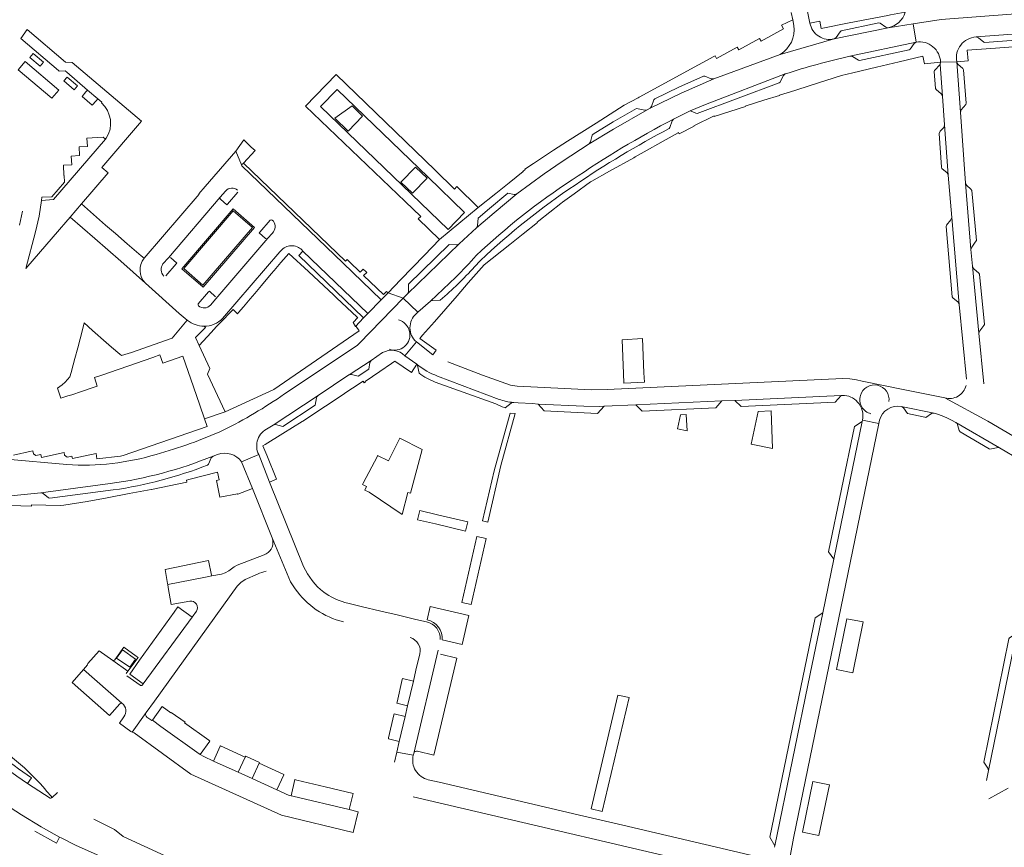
# Model space of a CAD drawing. Header units: metres. Extents: x 166325 to 190320, y 381923 to 404576.
# Tile 313 of 656: x 173864 to 174157, y 388084 to 388330. Entities that reach past the tile are written whole.
import ezdxf

# ---------------------------------------------------------------- set-up
doc = ezdxf.new("R2010")
doc.units = ezdxf.units.M
for name, color, linetype, lineweight in [('B-WE-VH-VERHARDING_ASFALT-GV', 8, 'Continuous', 18), ('B-WE-VH-VERHARDING_BETONSTRAATSTEEN-GV', 8, 'Continuous', 18), ('B-WE-VH-VERHARDING_HALFVERHARDING-GV', 8, 'Continuous', 18), ('B-WE-VH-VERHARDING_STRAATBAKSTEEN-GV', 8, 'Continuous', 18)]:
    doc.layers.add(name, color=color, linetype=linetype, lineweight=lineweight)

msp = doc.modelspace()

# ---------------------------------------------------------------- linework, layer by layer
at = {"layer": 'B-WE-VH-VERHARDING_ASFALT-GV', "flags": 128}
for points in [[(173873.433, 388098.741), (173866.694, 388103.119)], [(173875.572, 388100.404), (173873.982, 388098.923), (173873.828, 388098.917)], [(173861.493, 388095.979), (173864.905, 388093.756), (173870.721, 388090.246), (173876.208, 388087.212), (173876.666, 388086.959), (173881.142, 388084.722), (173895.152, 388078.505), (173906.441, 388073.166), (173911.399, 388070.65), (173916.256, 388067.944), (173919.309, 388066.117), (173924.97, 388062.291)], [(173931.014, 388071.059), (173907.494, 388081.653), (173895.091, 388087.4), (173892.474, 388089.475), (173886.35, 388092.489)]]:
    msp.add_lwpolyline(points, dxfattribs=at)
at = {"layer": 'B-WE-VH-VERHARDING_ASFALT-GV'}
msp.add_lwpolyline([(173873.828, 388098.917, -0.3385764), (173873.433, 388098.741)], format="xyb", dxfattribs=at)
at = {"layer": 'B-WE-VH-VERHARDING_BETONSTRAATSTEEN-GV'}
for points in [[(174127.163, 388332.159, -0.2890182), (174122.115, 388327.523)], [(173925.466, 388279.03, -0.4104162), (173929.037, 388279.308)], [(173923.891, 388277.204, 0.346961), (173923.921, 388276.58)], [(173939.326, 388270.436, 0.3677113), (173938.687, 388270.38)], [(173939.326, 388270.436, -0.361942), (173939.657, 388266.937)], [(173937.346, 388264.934, 0.3753866), (173937.972, 388265.005)], [(173942.127, 388261.606, -0.436692), (173948.418, 388261.2)], [(173901.272, 388259.068, 0.3772671), (173901.667, 388251.691)], [(173906.88, 388257.376, 0.3810194), (173907.127, 388253.787)], [(173917.357, 388245.52, 0.3577145), (173917.405, 388244.9)], [(173917.405, 388244.9, 0.4089607), (173920.982, 388245.195)], [(173919.061, 388238.901, -0.1735972), (173914.08, 388240.686)], [(173924.586, 388241.17, -0.1975265), (173919.061, 388238.901)], [(173988.358, 388224.107, -0.0922541), (173982.258, 388227.607)], [(173982.878, 388224.986, 0.0841154), (173987.682, 388222.322)], [(174113.882, 388218.311, -0.3943547), (174118.971, 388221.344)], [(174118.971, 388221.344, -0.3928978), (174122.355, 388216.526)], [(174145.249, 388221.306, -0.4227716), (174138.895, 388217.597)], [(174010.868, 388216.257, -0.0679473), (174006.625, 388217.179)], [(174108.539, 388218.365, -0.2230105), (174113.033, 388216.377)], [(174113.033, 388216.377, -0.2470706), (174114.463, 388210.977)], [(174116.985, 388212.909, -0.421268), (174113.882, 388218.311)], [(174005.659, 388215.867, 0.0343799), (174008.261, 388214.752)], [(174010.331, 388216.097, -0.1515803), (174010.868, 388216.257)], [(174119.571, 388210.988, -0.4009868), (174126.007, 388215.014)], [(173939.256, 388176.009, -0.3754984), (173937.48, 388171.309)], [(173954.623, 388159.889, -0.1266408), (173948.628, 388167.577)], [(173934.944, 388165.271, -0.0903375), (173937.522, 388166.116)], [(173946.136, 388160.903, 0.1831119), (173960.41, 388151.132)], [(173960.855, 388156.877, -0.0822572), (173954.623, 388159.889)], [(173914.878, 388157.262, -0.6484313), (173916.78, 388154.245)], [(173961.704, 388156.647, -0.0096704), (173960.855, 388156.877)], [(173989.165, 388145.833, 0.3684311), (173985.107, 388151.117)], [(173980.251, 388146.421, -0.3927259), (173983.143, 388141.624)], [(173892.609, 388139.806, -0.4108094), (173891.993, 388139.654)], [(173900.753, 388132.371, -0.4424049), (173900.065, 388132.285)], [(173894.093, 388126.812, -0.4087682), (173894.686, 388126.922)], [(173894.686, 388126.922, -0.4213959), (173895.287, 388122.863)], [(173902.095, 388122.838, -0.4112847), (173901.87, 388124.163)], [(173843.131, 388122.637, 0.0503456), (173866.694, 388103.119)], [(173985.635, 388104.235, -0.4236837), (173981.17, 388111.529)], [(173981.3, 388112.054, -0.4081603), (173982.439, 388112.678)]]:
    msp.add_lwpolyline(points, format="xyb", dxfattribs=at)
at = {"layer": 'B-WE-VH-VERHARDING_BETONSTRAATSTEEN-GV', "flags": 128}
for points in [[(174122.115, 388327.523), (174129.587, 388328.684), (174137.825, 388329.965)], [(174145.124, 388281.351), (174143.61, 388302.464), (174142.457, 388317.449), (174137.676, 388317.287), (174137.512, 388316.636), (174138.229, 388307.184), (174138.876, 388298.655), (174139.942, 388283.735), (174140.97, 388271.211), (174143.238, 388245.345), (174145.362, 388223.154)], [(173930.215, 388286.793), (173928.521, 388290.894), (173920.661, 388281.891), (173919.35, 388280.343), (173917.526, 388278.243), (173917.642, 388278.143), (173901.272, 388259.068)], [(173948.418, 388261.2), (173967.694, 388242.7), (173971.589, 388246.742), (173960.373, 388257.575), (173930.318, 388286.533), (173930.215, 388286.793)], [(174150.475, 388221.826), (174149.052, 388236.82), (174147.157, 388256.719), (174146.685, 388261.667), (174145.124, 388281.351)], [(173906.88, 388257.376), (173908.469, 388259.245), (173923.891, 388277.204), (173925.466, 388279.03)], [(173925.466, 388279.03), (173923.891, 388277.204)], [(173923.921, 388276.58), (173925.831, 388274.927), (173926.008, 388275.131), (173929.096, 388278.689), (173929.101, 388278.696)], [(173896.286, 388263.349), (173892.779, 388266.394), (173889.861, 388268.936), (173882.657, 388275.203), (173879.285, 388271.299), (173886.691, 388264.901), (173894.413, 388258.229), (173901.667, 388251.691)], [(173938.687, 388270.38), (173935.636, 388266.825), (173935.438, 388266.595), (173937.345, 388264.935), (173937.346, 388264.934)], [(173939.657, 388266.937), (173939.236, 388266.455), (173937.972, 388265.005), (173922.549, 388247.026)], [(173937.972, 388265.005), (173939.236, 388266.455), (173939.657, 388266.937)], [(173901.272, 388259.068), (173900.365, 388259.825), (173896.286, 388263.349)], [(173924.586, 388241.17), (173941.556, 388260.94), (173942.127, 388261.606)], [(173930.773, 388244.671), (173932.732, 388246.995), (173934.127, 388248.65), (173936.125, 388251.002), (173939.032, 388254.42), (173939.896, 388255.476), (173941.903, 388257.835), (173944.273, 388260.532), (173950.08, 388255.101), (173957.587, 388248.081), (173958.4, 388247.321), (173961.415, 388244.484), (173964.536, 388241.602), (173964.682, 388241.467), (173963.284, 388239.965), (173964.042, 388238.825), (173966.42, 388241.435), (173947.163, 388259.918), (173948.418, 388261.2)], [(173908.469, 388259.245), (173906.88, 388257.376)], [(173907.747, 388253.831), (173910.794, 388257.388)], [(173910.794, 388257.388), (173911.002, 388257.63), (173909.088, 388259.311)], [(173901.667, 388251.691), (173911.699, 388242.715), (173914.08, 388240.686)], [(173922.504, 388247.663), (173920.634, 388249.306), (173920.425, 388249.065), (173917.357, 388245.52)], [(173922.549, 388247.026), (173920.982, 388245.195)], [(173919.061, 388238.901), (173919.475, 388238.551), (173916.568, 388235.557), (173917.616, 388233.193), (173921.133, 388237.039), (173922.806, 388238.789), (173925.191, 388241.267), (173926.17, 388242.284), (173927.698, 388243.874), (173929.005, 388242.596), (173929.287, 388242.927), (173930.773, 388244.671)], [(173914.08, 388240.686), (173909.586, 388235.342), (173897.53, 388231.14), (173894.529, 388230.184), (173894.088, 388230.621), (173891.626, 388232.667), (173889.994, 388234.106), (173885.99, 388237.638), (173883.481, 388239.857), (173882.964, 388237.846), (173881.553, 388232.456), (173880.714, 388229.324), (173880.2, 388227.412), (173879.597, 388225.171), (173879.238, 388223.906), (173877.873, 388222.238), (173876.907, 388221.534), (173875.604, 388220.471), (173875.703, 388220.167), (173876.565, 388217.52), (173878.651, 388218.206), (173879.791, 388218.558), (173882.669, 388219.518), (173886.423, 388220.771), (173887.376, 388221.09), (173886.524, 388223.644), (173888.679, 388224.388), (173893.542, 388226.069), (173896.694, 388227.152), (173898.755, 388227.871), (173903.858, 388229.629)], [(173903.858, 388229.629), (173905.952, 388230.354), (173906.782, 388227.898), (173912.803, 388229.991), (173915.927, 388220.91), (173917.806, 388215.415), (173919.15, 388211.43), (173925.337, 388213.516), (173920.076, 388224.65), (173920.803, 388226.293), (173917.616, 388233.193), (173916.568, 388235.557), (173919.475, 388238.551), (173919.061, 388238.901)], [(173986.996, 388230.424), (173982.075, 388234.221), (173978.705, 388230.094), (173982.258, 388227.607)], [(174151.667, 388210.698), (174138.895, 388217.597), (174127.108, 388220.007), (174114.357, 388222.615), (174112.705, 388222.987), (174110.719, 388223.296), (174108.708, 388223.348), (174038.757, 388220.117), (174034.092, 388220.02), (174012.025, 388221.093), (174010.001, 388221.394), (174001.743, 388224.358), (173991.397, 388228.308)], [(173982.443, 388227.214), (173982.878, 388224.986)], [(173987.682, 388222.322), (174005.659, 388215.867)], [(173988.358, 388224.107), (174006.625, 388217.179)], [(174010.868, 388216.257), (174010.978, 388216.249), (174012.296, 388216.146), (174016.548, 388215.928), (174018.218, 388215.783), (174031.823, 388215.168), (174036.38, 388215.039), (174037.835, 388215.132), (174047.189, 388215.534), (174072.765, 388216.724), (174076.567, 388216.884), (174108.144, 388218.344), (174108.539, 388218.365)], [(174138.895, 388217.597), (174151.667, 388210.698)], [(174008.261, 388214.752), (174008.476, 388214.693), (174010.253, 388216.038), (174010.331, 388216.097)], [(174126.007, 388215.014), (174135.755, 388213.071), (174136.737, 388212.807), (174138.153, 388212.289), (174139.541, 388211.702), (174140.903, 388211.044), (174142.231, 388210.318), (174155.15, 388202.753), (174161.18, 388199.224), (174173.985, 388191.694), (174175.323, 388190.971), (174177.842, 388195.401), (174151.667, 388210.698)], [(174119.361, 388209.967), (174114.463, 388210.977), (174114.411, 388210.624), (174105.958, 388169.756), (174102.69, 388153.812), (174098.945, 388135.708), (174088.449, 388084.618), (174088.353, 388084.203)], [(174114.463, 388210.977), (174119.361, 388209.967), (174119.571, 388210.988)], [(174087.959, 388039.519), (174088.069, 388040.51), (174089.696, 388055.204), (174091.113, 388068.252), (174092.028, 388076.093), (174093.979, 388086.902), (174119.361, 388209.967)], [(173948.628, 388167.577), (173938.53, 388192.599), (173935.291, 388200.778), (173930.21, 388198.602), (173933.4, 388190.714), (173939.256, 388176.009), (173944.769, 388162.973), (173946.136, 388160.903)], [(174176.908, 388184.219), (174176.656, 388183.743), (174163.16, 388160.915), (174163.006, 388160.723), (174160.349, 388148.034), (174151.859, 388106.953), (174151.264, 388103.969)], [(173944.769, 388162.973), (173939.256, 388176.009)], [(173937.48, 388171.309), (173936.869, 388171.048), (173928.921, 388167.899), (173928.031, 388167.467), (173926.391, 388166.287), (173925.369, 388165.688), (173924.251, 388165.296), (173921.345, 388164.78), (173918.985, 388164.251), (173908.297, 388162.196), (173908.451, 388161.294), (173909.304, 388156.302), (173914.878, 388157.262)], [(173931.289, 388163.646), (173934.944, 388165.271)], [(173895.287, 388122.863), (173893.957, 388120.997), (173897.369, 388118.511), (173897.729, 388118.363), (173901.87, 388124.163), (173904.323, 388127.57), (173928.878, 388161.669), (173929.967, 388162.8), (173931.289, 388163.646)], [(173985.107, 388151.117), (173981.933, 388151.846), (173976.416, 388153.155), (173971.552, 388154.31), (173965.714, 388155.695), (173961.704, 388156.647)], [(173916.78, 388154.245), (173915.544, 388152.53), (173900.982, 388132.699), (173900.753, 388132.371)], [(173899.486, 388140.556), (173898.953, 388140.935), (173895.266, 388143.554), (173892.609, 388139.806)], [(173895.99, 388135.806), (173896.472, 388136.479), (173891.993, 388139.654), (173887.939, 388142.528), (173884.602, 388138.75), (173884.507, 388138.385), (173883.245, 388136.977), (173894.686, 388126.922)], [(173891.993, 388139.654), (173896.472, 388136.479), (173899.486, 388140.556)], [(173983.143, 388141.624), (173981.97, 388136.728), (173981.222, 388133.523), (173979.488, 388126.153), (173978.745, 388122.992), (173977.025, 388115.618), (173976.245, 388112.361), (173981.17, 388111.529), (173981.3, 388112.054), (173988.505, 388142.737)], [(173988.505, 388142.737), (173981.3, 388112.054)], [(173994.12, 388140.357), (173989.234, 388141.532)], [(173982.439, 388112.678), (173987.311, 388111.501), (173994.12, 388140.357)], [(173883.245, 388136.977), (173879.875, 388133.131), (173890.972, 388123.266), (173894.093, 388126.812)], [(173894.686, 388126.922), (173883.245, 388136.977)], [(173900.065, 388132.285), (173896.128, 388135.1)], [(173901.87, 388124.163), (173897.729, 388118.363), (173898.35, 388118.105), (173915.134, 388105.916), (173942.02, 388093.656), (173963.336, 388088.591), (173964.811, 388094.708), (173962.17, 388095.336), (173945.465, 388099.311)], [(173945.465, 388099.311), (173944.907, 388099.444), (173944.343, 388099.579), (173940.679, 388101.241), (173933.315, 388104.579), (173929.198, 388106.446), (173921.837, 388109.784), (173918.952, 388111.092), (173917.884, 388111.743), (173917.626, 388111.91), (173906.267, 388120.002), (173903.725, 388121.96), (173903.602, 388121.782), (173902.095, 388122.838)], [(173981.17, 388111.529), (173976.245, 388112.361), (173975.557, 388109.41)], [(173866.694, 388103.119), (173867.837, 388104.818)], [(173981.124, 388099.13), (174081.706, 388075.611), (174083.561, 388081.307), (174080.91, 388081.936), (174043.391, 388090.712), (174031.792, 388093.45), (173988.887, 388103.484)], [(173988.887, 388103.484), (173985.635, 388104.235)], [(174151.985, 388098.601), (174157.772, 388101.678)], [(173868.866, 388088.973), (173875.258, 388085.422), (173876.208, 388087.212), (173870.721, 388090.246), (173864.905, 388093.756), (173861.493, 388095.979)]]:
    msp.add_lwpolyline(points, dxfattribs=at)
for points in [[(174137.512, 388316.636), (174135.878, 388314.87), (174135.775, 388314.493), (174136.168, 388309.521), (174136.387, 388309.168), (174137.886, 388307.898), (174138.229, 388307.184)], [(174142.457, 388317.449), (174143.61, 388302.464), (174143.837, 388303.153), (174145.155, 388304.721), (174145.232, 388305.086), (174144.502, 388315.054), (174144.316, 388315.405), (174142.82, 388316.694)], [(174138.876, 388298.655), (174138.625, 388297.933), (174137.577, 388296.788), (174137.255, 388296.106), (174137.951, 388286.111), (174138.093, 388285.77), (174139.599, 388284.437), (174139.942, 388283.735)], [(173934.22, 388291.056), (173933.092, 388292.112), (173930.87, 388294.203), (173928.521, 388290.894), (173930.215, 388286.793), (173930.763, 388287.354)], [(173930.763, 388287.354), (173930.215, 388286.793), (173930.318, 388286.533), (173960.373, 388257.575), (173971.589, 388246.742), (173973.686, 388248.775), (173973.236, 388249.21), (173972.333, 388248.3), (173966.433, 388253.968), (173967.366, 388254.88), (173967.213, 388255.027), (173966.322, 388255.872), (173965.441, 388254.95), (173962.25, 388258.014), (173961.518, 388258.716), (173961.018, 388258.189)], [(174145.124, 388281.351), (174146.685, 388261.667), (174146.91, 388262.384), (174147.922, 388263.872), (174148.316, 388264.301), (174146.926, 388279.245), (174146.654, 388279.595), (174145.442, 388280.67)], [(173933.997, 388268.251), (173927.658, 388273.714), (173912.45, 388255.961), (173918.79, 388250.48)], [(173913.024, 388256.026), (173927.713, 388273.111), (173933.403, 388268.181), (173918.719, 388251.083)], [(174140.97, 388271.211), (174140.722, 388270.492), (174139.436, 388268.934), (174139.298, 388268.547), (174141.162, 388247.646), (174141.307, 388247.312), (174142.85, 388246.026), (174143.238, 388245.345)], [(174147.157, 388256.719), (174149.052, 388236.82), (174149.289, 388237.538), (174150.565, 388239.065), (174150.682, 388239.437), (174149.242, 388254.382), (174149.08, 388254.693), (174147.53, 388255.942)], [(174049.181, 388235.206), (174043.188, 388234.901), (174043.534, 388224.88), (174043.673, 388221.956), (174049.755, 388222.262), (174049.638, 388225.075)], [(174072.765, 388216.724), (174047.189, 388215.534), (174049.154, 388213.698), (174070.98, 388214.681)], [(174108.144, 388218.344), (174076.567, 388216.884), (174078.53, 388215.009), (174106.38, 388216.294)], [(174037.835, 388215.132), (174036.38, 388215.039), (174031.823, 388215.168), (174018.218, 388215.783), (174020.051, 388213.791), (174035.865, 388213.014)], [(174126.007, 388215.014), (174126.34, 388214.894), (174126.649, 388214.615), (174127.814, 388212.961), (174133.004, 388211.842), (174133.261, 388211.833), (174135.008, 388212.945), (174135.359, 388213.071), (174135.755, 388213.071)], [(174011.428, 388212.979), (174009.89, 388213.081), (174005.192, 388195.923), (174001.723, 388181.07), (174003.267, 388180.688), (174007.167, 388197.542)], [(174114.411, 388210.624), (174112.116, 388209.109), (174104.424, 388171.911), (174105.958, 388169.756)], [(174142.231, 388210.318), (174142.56, 388210.041), (174143.179, 388207.976), (174143.507, 388207.553), (174152.141, 388202.489), (174152.321, 388202.402), (174154.755, 388202.899), (174155.15, 388202.753)], [(173983.775, 388202.31), (173977.15, 388205.63), (173976.366, 388204.058), (173973.79, 388198.895), (173970.59, 388200.465), (173970.507, 388200.306), (173966.34, 388192.285), (173966.124, 388191.869), (173967.306, 388191.306), (173966.837, 388190.219), (173968.094, 388189.635), (173977.878, 388182.954), (173979.506, 388189.474), (173980.333, 388189.283)], [(173983.127, 388184.136), (173982.45, 388181.403), (173987.795, 388180.172), (173996.701, 388178.084), (173997.369, 388180.822), (173988.31, 388182.914)], [(173995.6, 388156.884), (173998.371, 388156.254), (174002.833, 388175.824), (174000.071, 388176.488)], [(173921.299, 388165.011), (173920.424, 388169.357), (173907.528, 388166.697), (173908.25, 388162.471), (173908.297, 388162.196), (173918.985, 388164.251), (173921.345, 388164.78)], [(173915.544, 388152.53), (173911.319, 388155.528), (173910.173, 388153.934), (173899.946, 388139.711), (173896.989, 388135.609), (173900.982, 388132.699)], [(174098.945, 388135.708), (174102.69, 388153.812), (174100.419, 388152.348), (174086.973, 388087.157), (174088.449, 388084.618)], [(174109.878, 388152.047), (174106.801, 388136.989), (174111.589, 388135.985), (174114.699, 388151.066)], [(174160.349, 388148.034), (174160.198, 388147.636), (174158.177, 388146.337), (174157.979, 388146.027), (174150.504, 388109.432), (174151.669, 388107.674), (174151.829, 388107.307), (174151.859, 388106.953)], [(173893.124, 388140.348), (173894.848, 388142.774), (173898.751, 388140.029), (173897.027, 388137.603)], [(173981.222, 388133.523), (173977.977, 388134.307), (173977.904, 388133.997), (173976.338, 388127.293), (173976.251, 388126.923), (173979.488, 388126.153)], [(174033.955, 388095.582), (174037.245, 388094.803), (174045.203, 388128.615), (174041.91, 388129.375)], [(173913.293, 388121.138), (173913.428, 388121.326), (173909.335, 388124.218), (173909.209, 388124.045), (173906.588, 388125.936), (173903.725, 388121.96), (173906.267, 388120.002), (173917.626, 388111.91), (173917.884, 388111.743), (173920.809, 388115.713), (173920.513, 388115.926)], [(173978.745, 388122.992), (173975.506, 388123.765), (173975.44, 388123.485), (173973.841, 388116.673), (173973.775, 388116.389), (173977.025, 388115.618)], [(173931.286, 388110.95), (173923.908, 388114.325), (173923.86, 388114.219), (173921.837, 388109.784), (173929.198, 388106.446)], [(173935.398, 388109.101), (173935.527, 388109.382), (173931.419, 388111.237), (173931.286, 388110.95), (173929.198, 388106.446), (173933.315, 388104.579)], [(173942.722, 388105.689), (173942.756, 388105.763), (173935.398, 388109.101), (173933.315, 388104.579), (173940.679, 388101.241)], [(173955.024, 388102.145), (173946.625, 388104.127), (173946.028, 388104.268), (173944.907, 388099.444), (173945.465, 388099.311), (173962.17, 388095.336), (173963.31, 388100.171)], [(174096.685, 388088.631), (174101.551, 388087.631), (174104.701, 388102.716), (174099.795, 388103.689)]]:
    msp.add_lwpolyline(points, close=True, dxfattribs=at)
at = {"layer": 'B-WE-VH-VERHARDING_HALFVERHARDING-GV', "flags": 128}
msp.add_lwpolyline([(173865.997, 388317.485), (173863.929, 388315.056), (173873.847, 388306.607), (173875.916, 388309.035)], close=True, dxfattribs=at)
at = {"layer": 'B-WE-VH-VERHARDING_STRAATBAKSTEEN-GV', "flags": 128}
for points in [[(174213.289, 388329.169), (174234.289, 388329.887), (174234.084, 388335.877), (174231.987, 388335.786), (174229.836, 388335.762), (174213.906, 388335.19), (174200.866, 388334.643), (174191.106, 388334.03), (174137.825, 388329.965), (174129.587, 388328.684), (174130.432, 388323.251)], [(174093.347, 388332.092), (174093.783, 388329.836), (174094.109, 388328.154)], [(174098.886, 388328.913), (174098.124, 388332.853)], [(174127.163, 388332.159), (174122.791, 388331.317), (174122.032, 388331.171), (174110.543, 388328.96), (174102.252, 388327.34), (174101.842, 388329.449), (174098.886, 388328.913)], [(174094.109, 388328.154), (174093.783, 388329.836), (174090.483, 388328.263), (174091.065, 388327.193), (174084.405, 388323.551), (174083.969, 388324.349), (174077.782, 388320.969), (174077.351, 388321.759), (174071.164, 388318.378), (174070.732, 388319.168), (174070.329, 388318.947), (174065.84, 388316.502), (174048.214, 388306.885), (174047.921, 388306.737), (174043.795, 388304.574), (174043.734, 388304.535), (174039.591, 388301.892), (174035.407, 388299.223), (174031.224, 388296.555), (174026.959, 388293.834), (174022.752, 388291.15), (174016.826, 388287.182), (174014.32, 388285.504), (174014.398, 388285.416), (174013.734, 388284.887), (174013.796, 388284.809), (174009.627, 388281.489), (174005.641, 388278.315), (174000.45, 388274.182), (173988.976, 388264.629), (173984.496, 388259.984), (173980.956, 388256.313), (173977.416, 388252.642), (173973.686, 388248.775), (173978.186, 388247.251), (173979.492, 388248.528)], [(174110.773, 388319.116), (174130.432, 388323.251), (174129.587, 388328.684), (174122.115, 388327.523), (174106.141, 388324.199), (174090.079, 388319.63), (174070.344, 388312.343), (174060.661, 388308.108), (174051.453, 388303.63), (174050.566, 388303.151), (174040.548, 388297.393), (174033.352, 388293.035), (174025.389, 388287.814), (174020.023, 388284.139), (174015.958, 388281.192), (174011.885, 388278.238), (174005.133, 388272.571), (173999.89, 388268.116), (173997.363, 388265.758), (173994.749, 388263.317), (173979.492, 388248.528), (173978.186, 388247.251), (173982.542, 388243.039), (173986.293, 388246.356), (173990.087, 388249.944), (173993.769, 388253.427)], [(174106.141, 388324.199), (174106.721, 388324.585), (174107.847, 388326.313), (174108.166, 388326.582), (174119.343, 388328.949), (174119.735, 388328.875), (174121.415, 388327.674)], [(174121.415, 388327.674), (174122.115, 388327.523)], [(174180.072, 388323.472), (174179.938, 388325.356), (174186.559, 388325.657), (174191.847, 388325.897), (174191.926, 388324.161), (174228.866, 388325.61), (174234.5, 388325.914), (174234.289, 388329.887), (174213.289, 388329.169), (174212.551, 388328.836), (174211.184, 388327.38), (174210.871, 388327.222), (174194.914, 388326.361), (174192.956, 388327.88), (174192.245, 388328.119), (174179.169, 388327.133), (174178.525, 388326.804), (174177.165, 388325.284), (174176.809, 388325.116), (174150.844, 388323.11), (174150.485, 388323.265), (174148.955, 388324.53), (174148.194, 388324.787)], [(174148.194, 388324.787), (174179.169, 388327.133), (174192.245, 388328.119), (174213.289, 388329.169)], [(173882.657, 388275.203), (173890.617, 388284.49), (173888.716, 388286.062), (173900.475, 388299.775), (173879.879, 388317.18), (173877.984, 388317.277), (173866.534, 388327.002), (173864.683, 388324.344), (173875.875, 388314.806), (173876.095, 388314.619), (173877.851, 388314.729), (173878.327, 388314.32), (173884.482, 388309.032), (173887.498, 388306.441), (173888.721, 388305.39), (173888.607, 388305.237)], [(174090.079, 388319.63), (174106.141, 388324.199)], [(174130.432, 388323.251), (174129.796, 388322.851), (174128.657, 388321.165), (174128.376, 388320.952), (174113.654, 388317.84), (174113.282, 388317.888), (174111.572, 388319.021), (174110.773, 388319.116)], [(174142.457, 388317.449), (174145.853, 388317.661), (174145.604, 388320.851), (174152.564, 388321.38), (174159.345, 388321.896), (174166.215, 388322.418), (174172.915, 388322.928), (174179.968, 388323.464), (174180.072, 388323.472)], [(174011.885, 388278.238), (174015.958, 388281.192), (174020.023, 388284.139), (174025.389, 388287.814), (174033.352, 388293.035), (174033.81, 388293.615), (174034.289, 388295.596), (174034.526, 388295.916), (174040.509, 388299.566), (174047.465, 388303.547), (174049.859, 388303.062), (174050.566, 388303.151), (174051.453, 388303.63), (174051.919, 388304.188), (174052.574, 388306.128), (174052.823, 388306.431), (174059.991, 388309.928), (174067.304, 388313.162), (174067.701, 388313.163), (174069.613, 388312.367), (174070.344, 388312.343), (174090.079, 388319.63)], [(174108.283, 388313.351), (174111.611, 388314.178), (174118.651, 388315.824), (174125.422, 388317.407), (174132.426, 388319.045), (174132.951, 388316.778), (174137.676, 388317.287)], [(174137.676, 388317.287), (174142.457, 388317.449)], [(173982.075, 388234.221), (173986.996, 388230.424), (173987.964, 388231.829), (173983.091, 388235.233), (173983.941, 388236.207), (173987.444, 388240.222), (173990.797, 388244.065), (173994.15, 388247.907), (173997.505, 388251.753), (174002.185, 388257.117), (174009.801, 388263.193), (174013.775, 388266.363), (174017.989, 388269.725), (174017.917, 388269.809), (174018.403, 388270.225), (174018.471, 388270.146), (174025.009, 388275.372), (174025.458, 388275.699), (174028.929, 388278.228), (174033.802, 388281.779), (174034.176, 388281.987), (174039.386, 388284.889), (174046.626, 388288.921), (174047.058, 388289.169), (174049.704, 388290.686), (174055.345, 388293.829), (174059.816, 388296.32), (174059.928, 388296.382), (174060.104, 388296.07), (174064.51, 388298.28), (174064.464, 388298.359), (174070.452, 388301.336), (174070.515, 388301.187), (174079.732, 388304.135), (174079.696, 388304.242), (174085.225, 388306.011), (174089.845, 388307.446), (174089.908, 388307.466), (174094.456, 388308.923), (174098.943, 388310.36), (174103.581, 388311.845), (174108.283, 388313.351)], [(174091.521, 388313.801), (174090.936, 388313.264), (174090.084, 388311.386), (174089.816, 388311.166), (174065.396, 388302.103), (174065.055, 388302.115), (174063.656, 388302.76), (174063.324, 388302.854), (174058.441, 388300.417), (174057.983, 388299.856), (174057.365, 388297.908), (174057.126, 388297.603)], [(174058.441, 388300.417), (174063.324, 388302.854), (174067.888, 388304.774), (174091.521, 388313.801)], [(174057.126, 388297.603), (174057.365, 388297.908), (174057.983, 388299.856), (174058.441, 388300.417)], [(173890.032, 388294.701), (173889.855, 388294.439), (173874.37, 388276.48), (173870.826, 388276.24), (173870.095, 388271.555), (173869.048, 388266.93), (173866.192, 388256.032), (173876.114, 388267.601), (173878.02, 388269.824), (173879.285, 388271.299), (173882.657, 388275.203)], [(173999.89, 388268.116), (174005.133, 388272.571), (174011.885, 388278.238)], [(174000.223, 388268.803), (174000.415, 388270.993), (174003.75, 388273.836), (174009.189, 388278.363), (174011.157, 388278.057), (174011.202, 388278.05)], [(173864.281, 388268.939), (173865.208, 388273.104)], [(173994.749, 388263.317), (173997.363, 388265.758), (173999.89, 388268.116)], [(173979.492, 388248.528), (173994.749, 388263.317)], [(173994.034, 388263.032), (173991.802, 388263.121), (173979.746, 388251.363), (173979.737, 388249.16)], [(173993.769, 388253.427), (173990.087, 388249.944), (173986.293, 388246.356)], [(173978.186, 388247.251), (173973.686, 388248.775), (173971.589, 388246.742), (173967.694, 388242.7), (173966.42, 388241.435), (173964.042, 388238.825), (173964.077, 388238.772), (173964.186, 388238.84), (173965.068, 388237.534), (173939.82, 388220.138), (173925.337, 388213.516), (173919.15, 388211.43), (173919.944, 388209.075), (173895.018, 388200.485), (173894.266, 388200.296), (173887.195, 388199.557), (173887.06, 388201.099), (173880.024, 388199.59), (173879.868, 388200.316), (173878.425, 388199.983), (173877.685, 388200.584), (173877.534, 388201.399), (173870.774, 388199.949), (173870.585, 388200.845), (173869.128, 388200.508), (173868.408, 388200.996), (173868.235, 388201.854), (173867.305, 388201.655), (173866.009, 388201.375), (173865.585, 388201.282), (173864.708, 388201.096), (173862.514, 388200.633)], [(173982.083, 388242.633), (173982.542, 388243.039), (173978.186, 388247.251), (173965.231, 388233.82), (173964.485, 388233.187), (173942.894, 388218.784)], [(173942.894, 388218.784), (173964.485, 388233.187), (173965.231, 388233.82), (173978.186, 388247.251)], [(173986.293, 388246.356), (173982.542, 388243.039), (173982.083, 388242.633)], [(173986.91, 388246.549), (173989.121, 388246.618), (173991.222, 388248.365)], [(173978.705, 388230.094), (173982.075, 388234.221)], [(173962.174, 388224.482), (173968.687, 388228.705), (173972.038, 388231.047)], [(173972.038, 388231.047), (173968.687, 388228.705)], [(173968.687, 388228.705), (173962.174, 388224.482)], [(173968.329, 388228.15), (173968.32, 388228.094), (173968.011, 388226.131), (173964.83, 388224.041), (173962.823, 388224.538)], [(173971.287, 388225.465), (173974.735, 388227.838), (173975.697, 388228.5), (173980.602, 388225.169), (173982.258, 388227.607), (173978.705, 388230.094)], [(173935.291, 388200.778), (173938.53, 388192.599), (173940.57, 388193.433), (173937.726, 388200.555), (173936.554, 388203.379), (173937.161, 388203.789), (173942.441, 388207.067), (173948.188, 388210.636), (173948.337, 388210.734), (173955.11, 388215.198), (173960.604, 388218.819), (173960.86, 388218.988), (173963.097, 388220.462), (173966.266, 388222.551), (173966.573, 388222.099), (173966.946, 388222.356), (173966.889, 388222.438), (173971.287, 388225.465)], [(173938.087, 388208.578), (173939.554, 388209.516), (173952.887, 388218.312), (173962.066, 388224.412), (173962.174, 388224.482)], [(173962.174, 388224.482), (173962.066, 388224.412), (173952.887, 388218.312)], [(173952.887, 388218.312), (173939.554, 388209.516)], [(173952.455, 388217.668), (173952.021, 388215.465), (173942.475, 388209.131), (173940.312, 388209.666)], [(173939.554, 388209.516), (173938.087, 388208.578)], [(173878.384, 388197.806), (173860.429, 388199.4)], [(173923.067, 388200.833), (173921.754, 388200.31), (173921.201, 388199.792), (173920.393, 388197.933), (173920.109, 388197.662)], [(173920.109, 388197.662), (173920.393, 388197.933), (173921.201, 388199.792)], [(173921.201, 388199.792), (173921.754, 388200.31)], [(173921.754, 388200.31), (173923.067, 388200.833)], [(173930.21, 388198.602), (173935.291, 388200.778)], [(173903.328, 388190.41), (173903.496, 388190.442), (173914.002, 388192.595), (173913.859, 388193.194), (173914.925, 388193.467), (173923.055, 388195.546), (173923.574, 388193.25), (173922.739, 388193.063), (173923.752, 388188.098), (173928.98, 388189.169), (173929.044, 388189.01), (173933.4, 388190.714), (173930.21, 388198.602)], [(173848.236, 388183.623), (173850.212, 388182.918), (173851.019, 388185.205), (173851.948, 388185.997), (173867.838, 388185.453), (173867.864, 388185.818), (173872.123, 388185.716), (173876.383, 388185.613), (173877.478, 388185.763), (173884.414, 388186.828), (173890.283, 388187.94), (173896.838, 388189.181), (173903.328, 388190.41)], [(173853.674, 388187.726), (173870.629, 388189.443), (173891.235, 388192.173)], [(173892.136, 388190.261), (173873.265, 388187.876), (173872.921, 388187.938), (173871.31, 388189.251), (173870.629, 388189.443), (173853.674, 388187.726)], [(173891.235, 388192.173), (173870.629, 388189.443), (173871.31, 388189.251), (173872.921, 388187.938), (173873.265, 388187.876), (173892.136, 388190.261)], [(173997.631, 388152.971), (173986.199, 388155.663), (173985.304, 388151.694)], [(173989.766, 388145.754), (173995.658, 388144.356), (173997.631, 388152.971)], [(173873.832, 388099.255), (173872.313, 388100.806), (173871.823, 388101.484), (173870.514, 388102.996), (173865.808, 388107.75), (173855.484, 388116.271)], [(173867.837, 388104.818), (173866.694, 388103.119), (173873.433, 388098.741)]]:
    msp.add_lwpolyline(points, dxfattribs=at)
at = {"layer": 'B-WE-VH-VERHARDING_STRAATBAKSTEEN-GV'}
for points in [[(174094.109, 388328.154, -0.3018076), (174090.079, 388319.63)], [(174098.886, 388328.913, 0.4271533), (174106.141, 388324.199)], [(174142.457, 388317.449, -0.4475783), (174148.194, 388324.787)], [(174137.676, 388317.287, 0.4497281), (174130.432, 388323.251)], [(174091.521, 388313.801, -0.0211358), (174110.773, 388319.116)], [(173888.607, 388305.237, -0.3685311), (173890.032, 388294.701)], [(174028.289, 388282.335, -0.0294548), (174058.441, 388300.417)], [(174057.126, 388297.603, 0.0282554), (174029.176, 388280.815)], [(173999.85, 388259.888, -0.0453167), (174028.289, 388282.335)], [(174029.176, 388280.815, 0.0421889), (174001.134, 388258.457)], [(174011.885, 388278.238, -0.2026256), (174011.202, 388278.05)], [(174000.223, 388268.803, -0.189221), (173999.89, 388268.116)], [(173994.749, 388263.317, -0.1899877), (173994.034, 388263.032)], [(174001.134, 388258.457, -0.0207263), (173991.222, 388248.365)], [(173999.85, 388259.888, -0.0186595), (173993.769, 388253.427)], [(173979.492, 388248.528, 0.1842001), (173979.737, 388249.16)], [(173986.91, 388246.549, 0.1903896), (173986.293, 388246.356)], [(173976.781, 388240.752, -1.0560757), (173973.973, 388232.09)], [(173982.083, 388242.633, 0.4527056), (173982.075, 388234.221)], [(173978.705, 388230.094, 0.3349707), (173972.038, 388231.047)], [(173968.329, 388228.15, -0.1962716), (173968.687, 388228.705)], [(173962.174, 388224.482, -0.2077851), (173962.823, 388224.538)], [(173942.894, 388218.784, -0.0393252), (173924.728, 388208.014)], [(173952.455, 388217.668, -0.1983416), (173952.887, 388218.312)], [(173924.728, 388208.014, -0.0382183), (173904.894, 388200.831)], [(173935.291, 388200.778, -0.428564), (173938.087, 388208.578)], [(173940.312, 388209.666, 0.1840864), (173939.554, 388209.516)], [(173904.894, 388200.831, -0.0889247), (173878.384, 388197.806)], [(173921.754, 388200.31, -0.062483), (173891.235, 388192.173)], [(173923.067, 388200.833, -0.3390756), (173930.21, 388198.602)], [(173920.109, 388197.662, -0.0559762), (173892.136, 388190.261)], [(173985.304, 388151.694, -0.3817161), (173989.766, 388145.754)], [(173857.708, 388112.17, 0.0158369), (173867.837, 388104.818)], [(173873.828, 388098.917, 0.2426417), (173873.832, 388099.255)]]:
    msp.add_lwpolyline(points, format="xyb", dxfattribs=at)
at = {"layer": 'B-WE-VH-VERHARDING_STRAATBAKSTEEN-GV', "flags": 128}
for points in [[(174122.115, 388327.523), (174121.415, 388327.674), (174119.735, 388328.875), (174119.343, 388328.949), (174108.166, 388326.582), (174107.847, 388326.313), (174106.721, 388324.585), (174106.141, 388324.199)], [(174178.525, 388326.804), (174179.169, 388327.133), (174148.194, 388324.787), (174148.955, 388324.53), (174150.485, 388323.265), (174150.844, 388323.11), (174176.809, 388325.116), (174177.165, 388325.284)], [(174129.796, 388322.851), (174130.432, 388323.251), (174110.773, 388319.116), (174111.572, 388319.021), (174113.282, 388317.888), (174113.654, 388317.84), (174128.376, 388320.952), (174128.657, 388321.165)], [(173871.384, 388317.296), (173868.362, 388319.874), (173867.388, 388318.733), (173870.411, 388316.155)], [(173881.48, 388310.273), (173878.425, 388312.86), (173877.455, 388311.716), (173880.51, 388309.128)], [(173978.711, 388275.965), (173983.36, 388271.476), (173982.666, 388270.757), (173988.976, 388264.629), (174000.45, 388274.182), (173994.096, 388280.339), (173993.401, 388279.62), (173987.629, 388285.2), (173958.234, 388313.668), (173949.177, 388304.263)], [(174070.344, 388312.343), (174069.613, 388312.367), (174067.701, 388313.163), (174067.304, 388313.162), (174059.991, 388309.928), (174052.823, 388306.431), (174052.574, 388306.128), (174051.919, 388304.188), (174051.453, 388303.63), (174060.661, 388308.108)], [(174090.936, 388313.264), (174091.521, 388313.801), (174067.888, 388304.774), (174063.324, 388302.854), (174063.656, 388302.76), (174065.055, 388302.115), (174065.396, 388302.103), (174089.816, 388311.166), (174090.084, 388311.386)], [(173887.498, 388306.441), (173884.482, 388309.032), (173884.012, 388308.477), (173882.844, 388307.097), (173885.878, 388304.529), (173887.009, 388305.865)], [(173985.561, 388283.131), (173996.384, 388272.676), (173991.535, 388267.601), (173980.674, 388278.085), (173953.644, 388304.154), (173958.534, 388309.185)], [(173962.997, 388304.325), (173957.879, 388300.64), (173961.794, 388296.835), (173966.129, 388301.289)], [(174050.566, 388303.151), (174049.859, 388303.062), (174047.465, 388303.547), (174040.509, 388299.566), (174034.526, 388295.916), (174034.289, 388295.596), (174033.81, 388293.615), (174033.352, 388293.035), (174040.548, 388297.393)], [(173889.855, 388294.439), (173889.121, 388295.081), (173884.288, 388294.732), (173884.464, 388292.256), (173881.999, 388292.134), (173882.133, 388289.541), (173879.634, 388289.402), (173879.771, 388286.845), (173877.299, 388286.718), (173877.435, 388283.691), (173877.57, 388283.7), (173877.656, 388281.696), (173873.852, 388277.313), (173870.931, 388277.194), (173870.826, 388276.24), (173874.37, 388276.48)], [(173985.283, 388282.842), (173981.802, 388286.148), (173977.491, 388281.679), (173980.972, 388278.373)], [(174087.377, 388213.786), (174083.516, 388213.608), (174081.505, 388203.885), (174087.837, 388202.588)], [(174062.204, 388212.642), (174060.453, 388212.564), (174059.634, 388208.4), (174062.416, 388207.836)]]:
    msp.add_lwpolyline(points, close=True, dxfattribs=at)

doc.saveas('drawing.dxf')
